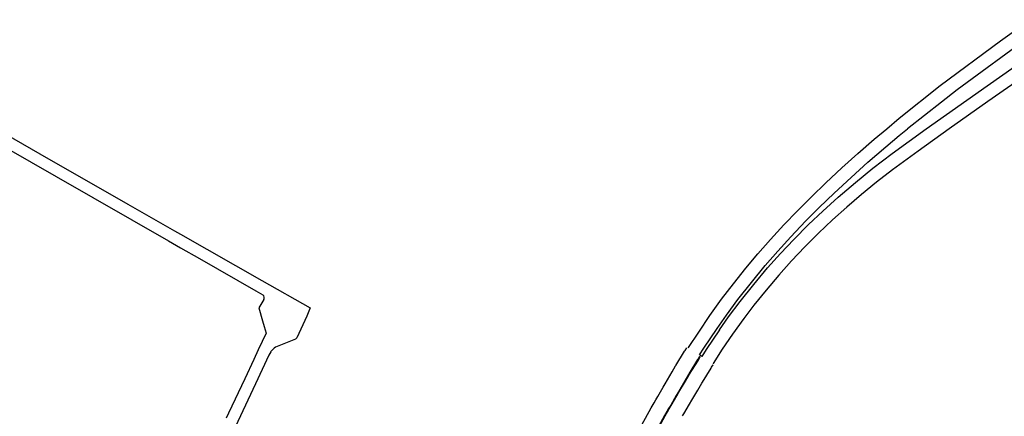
# Model space of a CAD drawing. Extents: x 148869 to 161638, y 453607 to 469810.
# Tile 899 of 1056: x 159110.1 to 159115.53, y 459869.23 to 459871.42. Entities that reach past the tile are written whole.
import ezdxf

# ---------------------------------------------------------------- set-up
doc = ezdxf.new("R2010")
doc.units = 0
doc.layers.add('LKI_V01_KANTRIJWEG', color=252, linetype='CONTINUOUS')

msp = doc.modelspace()

# ---------------------------------------------------------------- linework, layer by layer
at = {"layer": 'LKI_V01_KANTRIJWEG'}
for p, q in [((159110.9507, 459870.2555), (159110.9831, 459870.237)), ((159110.9507, 459870.2555), (159110.9831, 459870.237)), ((159110.9169, 459870.2009), (159110.9831, 459870.163)), ((159110.9169, 459870.2009), (159110.9831, 459870.163)), ((159110.9831, 459870.237), (159111.4312, 459869.9816)), ((159110.9831, 459870.237), (159111.4312, 459869.9816)), ((159110.9831, 459870.163), (159111.0883, 459870.1028)), ((159110.9831, 459870.163), (159111.0883, 459870.1028)), ((159111.0883, 459870.1028), (159111.3986, 459869.9248)), ((159111.0883, 459870.1028), (159111.3986, 459869.9248)), ((159111.4312, 459869.9816), (159111.6986, 459869.8314)), ((159111.4312, 459869.9816), (159111.6986, 459869.8314)), ((159111.3986, 459869.9248), (159111.4372, 459869.9026)), ((159111.3986, 459869.9248), (159111.4372, 459869.9026)), ((159111.4362, 459869.7598), (159111.4452, 459869.7291)), ((159111.4362, 459869.7598), (159111.4452, 459869.7291)), ((159111.6176, 459869.6592), (159111.5441, 459869.6292)), ((159111.6176, 459869.6592), (159111.5441, 459869.6292)), ((159111.5441, 459869.6292), (159111.508, 459869.6144)), ((159111.5441, 459869.6292), (159111.508, 459869.6144)), ((159111.4127, 459869.5989), (159111.3878, 459869.5456)), ((159111.4127, 459869.5989), (159111.3878, 459869.5456)), ((159111.4823, 459869.5894), (159111.4712, 459869.5709)), ((159111.4823, 459869.5894), (159111.4712, 459869.5709)), ((159111.3878, 459869.5456), (159111.3385, 459869.4403)), ((159111.3878, 459869.5456), (159111.3385, 459869.4403)), ((159113.6972, 459869.4789), (159113.716, 459869.5105)), ((159113.6972, 459869.4789), (159113.716, 459869.5105)), ((159113.716, 459869.5105), (159113.7177, 459869.5132)), ((159113.716, 459869.5105), (159113.7177, 459869.5132)), ((159111.3385, 459869.4403), (159111.2489, 459869.2499)), ((159111.3385, 459869.4403), (159111.2489, 459869.2499)), ((159113.6583, 459869.4128), (159113.6972, 459869.4789)), ((159113.6583, 459869.4128), (159113.6972, 459869.4789)), ((159113.7869, 459869.4633), (159113.7667, 459869.429)), ((159113.7869, 459869.4633), (159113.7667, 459869.429)), ((159113.7702, 459869.4265), (159113.7906, 459869.4609)), ((159113.7702, 459869.4265), (159113.7906, 459869.4609)), ((159113.7894, 459869.4674), (159113.7869, 459869.4633)), ((159113.7894, 459869.4674), (159113.7869, 459869.4633)), ((159113.7906, 459869.4609), (159113.7931, 459869.465)), ((159113.7906, 459869.4609), (159113.7931, 459869.465)), ((159113.6475, 459869.3945), (159113.6583, 459869.4128)), ((159113.6475, 459869.3945), (159113.6583, 459869.4128)), ((159113.7667, 459869.429), (159113.7308, 459869.3678)), ((159113.7667, 459869.429), (159113.7308, 459869.3678)), ((159113.7344, 459869.3656), (159113.7702, 459869.4265)), ((159113.7344, 459869.3656), (159113.7702, 459869.4265)), ((159113.838, 459869.3777), (159113.86, 459869.4148)), ((159113.838, 459869.3777), (159113.86, 459869.4148)), ((159113.86, 459869.4148), (159113.8633, 459869.4203)), ((159113.86, 459869.4148), (159113.8633, 459869.4203)), ((159113.7308, 459869.3678), (159113.7192, 459869.3481)), ((159113.7308, 459869.3678), (159113.7192, 459869.3481)), ((159113.7228, 459869.3458), (159113.7344, 459869.3656)), ((159113.7228, 459869.3458), (159113.7344, 459869.3656)), ((159113.805, 459869.3218), (159113.838, 459869.3777)), ((159113.805, 459869.3218), (159113.838, 459869.3777)), ((159113.7927, 459869.3006), (159113.805, 459869.3218)), ((159113.7927, 459869.3006), (159113.805, 459869.3218)), ((159111.2489, 459869.2499), (159111.2358, 459869.2218)), ((159111.2489, 459869.2499), (159111.2358, 459869.2218))]:
    msp.add_line(p, q, dxfattribs=at)
for points in [[(159114.8812, 459870.8195), (159114.949, 459870.877), (159115.1765, 459871.0583), (159115.509, 459871.3047), (159115.6701, 459871.4209)], [(159114.8812, 459870.8195), (159114.949, 459870.877), (159115.1765, 459871.0583), (159115.509, 459871.3047), (159115.6701, 459871.4209)], [(159115.6768, 459871.3318), (159115.2688, 459871.0338), (159115.1826, 459870.9667), (159114.9964, 459870.8195)], [(159115.6768, 459871.3318), (159115.2688, 459871.0338), (159115.1826, 459870.9667), (159114.9964, 459870.8195)], [(159115.0994, 459870.8195), (159115.4349, 459871.056), (159115.6583, 459871.2121)], [(159115.0994, 459870.8195), (159115.4349, 459871.056), (159115.6583, 459871.2121)], [(159115.6553, 459871.1202), (159115.4382, 459870.9695), (159115.2259, 459870.8195)], [(159115.6553, 459871.1202), (159115.4382, 459870.9695), (159115.2259, 459870.8195)], [(159109.9658, 459870.8195), (159110.2071, 459870.6804), (159110.6933, 459870.4033), (159110.9507, 459870.2555)], [(159109.9658, 459870.8195), (159110.2071, 459870.6804), (159110.6933, 459870.4033), (159110.9507, 459870.2555)], [(159113.7833, 459869.6135), (159113.7862, 459869.6117), (159113.8434, 459869.6977), (159113.9052, 459869.7889), (159113.9694, 459869.8783), (159114.0344, 459869.9637), (159114.103, 459870.0499), (159114.1702, 459870.1294), (159114.2398, 459870.2091), (159114.3133, 459870.2884), (159114.3892, 459870.3669), (159114.4652, 459870.4434), (159114.5451, 459870.521), (159114.6328, 459870.6033), (159114.7216, 459870.6834), (159114.8121, 459870.7616), (159114.8812, 459870.8195)], [(159113.7833, 459869.6135), (159113.7862, 459869.6117), (159113.8434, 459869.6977), (159113.9052, 459869.7889), (159113.9694, 459869.8783), (159114.0344, 459869.9637), (159114.103, 459870.0499), (159114.1702, 459870.1294), (159114.2398, 459870.2091), (159114.3133, 459870.2884), (159114.3892, 459870.3669), (159114.4652, 459870.4434), (159114.5451, 459870.521), (159114.6328, 459870.6033), (159114.7216, 459870.6834), (159114.8121, 459870.7616), (159114.8812, 459870.8195)], [(159115.2259, 459870.8195), (159115.0538, 459870.6965), (159114.9126, 459870.5926), (159114.8244, 459870.5242), (159114.7412, 459870.4564), (159114.6607, 459870.3869), (159114.582, 459870.3159), (159114.5044, 459870.2427), (159114.4289, 459870.1672), (159114.3559, 459870.09), (159114.2849, 459870.011), (159114.2149, 459869.9296), (159114.1483, 459869.8467), (159114.0917, 459869.7721), (159114.0293, 459869.6861), (159113.9731, 459869.6035), (159113.9225, 459869.5248), (159113.9251, 459869.5231)], [(159115.2259, 459870.8195), (159115.0538, 459870.6965), (159114.9126, 459870.5926), (159114.8244, 459870.5242), (159114.7412, 459870.4564), (159114.6607, 459870.3869), (159114.582, 459870.3159), (159114.5044, 459870.2427), (159114.4289, 459870.1672), (159114.3559, 459870.09), (159114.2849, 459870.011), (159114.2149, 459869.9296), (159114.1483, 459869.8467), (159114.0917, 459869.7721), (159114.0293, 459869.6861), (159113.9731, 459869.6035), (159113.9225, 459869.5248), (159113.9251, 459869.5231)], [(159113.9446, 459869.7173), (159113.9958, 459869.7909), (159114.0593, 459869.877), (159114.1337, 459869.9717), (159114.2101, 459870.0647), (159114.2795, 459870.1441), (159114.3513, 459870.2227), (159114.4334, 459870.3086), (159114.5088, 459870.3843), (159114.5915, 459870.4648), (159114.6839, 459870.5502), (159114.7771, 459870.6346), (159114.8764, 459870.7201), (159114.9501, 459870.7818), (159114.9963, 459870.8195)], [(159113.9446, 459869.7173), (159113.9958, 459869.7909), (159114.0593, 459869.877), (159114.1337, 459869.9717), (159114.2101, 459870.0647), (159114.2795, 459870.1441), (159114.3513, 459870.2227), (159114.4334, 459870.3086), (159114.5088, 459870.3843), (159114.5915, 459870.4648), (159114.6839, 459870.5502), (159114.7771, 459870.6346), (159114.8764, 459870.7201), (159114.9501, 459870.7818), (159114.9963, 459870.8195)], [(159113.9574, 459869.7092), (159114.0079, 459869.7809), (159114.0726, 459869.8665), (159114.1467, 459869.9604), (159114.2237, 459870.0512), (159114.2944, 459870.1306), (159114.3674, 459870.2078), (159114.4497, 459870.2905), (159114.5276, 459870.3647), (159114.6131, 459870.4414), (159114.7086, 459870.5234), (159114.8051, 459870.602), (159114.9108, 459870.6826), (159115.0994, 459870.8195)], [(159113.9574, 459869.7092), (159114.0079, 459869.7809), (159114.0726, 459869.8665), (159114.1467, 459869.9604), (159114.2237, 459870.0512), (159114.2944, 459870.1306), (159114.3674, 459870.2078), (159114.4497, 459870.2905), (159114.5276, 459870.3647), (159114.6131, 459870.4414), (159114.7086, 459870.5234), (159114.8051, 459870.602), (159114.9108, 459870.6826), (159115.0994, 459870.8195)], [(159109.8947, 459870.785), (159110.2978, 459870.5554), (159110.9169, 459870.2009)], [(159109.8947, 459870.785), (159110.2978, 459870.5554), (159110.9169, 459870.2009)], [(159111.4431, 459869.8768), (159111.4159, 459869.8319), (159111.4362, 459869.7598)], [(159111.4431, 459869.8768), (159111.4159, 459869.8319), (159111.4362, 459869.7598)], [(159111.6986, 459869.8314), (159111.6809, 459869.7848), (159111.6244, 459869.6662)], [(159111.6986, 459869.8314), (159111.6809, 459869.7848), (159111.6244, 459869.6662)], [(159111.4452, 459869.7291), (159111.456, 459869.6912), (159111.4127, 459869.5989)], [(159111.4452, 459869.7291), (159111.456, 459869.6912), (159111.4127, 459869.5989)], [(159113.8539, 459869.5674), (159113.8474, 459869.5717), (159113.8716, 459869.6096), (159113.9446, 459869.7173)], [(159113.8539, 459869.5674), (159113.8474, 459869.5717), (159113.8716, 459869.6096), (159113.9446, 459869.7173)], [(159113.9574, 459869.7092), (159113.8844, 459869.6006), (159113.861, 459869.5627), (159113.8539, 459869.5674)], [(159113.9574, 459869.7092), (159113.8844, 459869.6006), (159113.861, 459869.5627), (159113.8539, 459869.5674)], [(159113.7177, 459869.5132), (159113.7656, 459869.5913), (159113.7689, 459869.5967), (159113.7779, 459869.6113)], [(159113.7177, 459869.5132), (159113.7656, 459869.5913), (159113.7689, 459869.5967), (159113.7779, 459869.6113)], [(159111.4712, 459869.5709), (159111.3975, 459869.4115), (159111.2723, 459869.1454), (159111.2155, 459869.0232), (159111.0589, 459868.6904)], [(159111.4712, 459869.5709), (159111.3975, 459869.4115), (159111.2723, 459869.1454), (159111.2155, 459869.0232), (159111.0589, 459868.6904)], [(159113.8501, 459869.5615), (159113.8479, 459869.5628), (159113.8405, 459869.5507), (159113.8374, 459869.5457), (159113.7894, 459869.4674)], [(159113.8501, 459869.5615), (159113.8479, 459869.5628), (159113.8405, 459869.5507), (159113.8374, 459869.5457), (159113.7894, 459869.4674)], [(159113.7931, 459869.465), (159113.8412, 459869.5433), (159113.8443, 459869.5483), (159113.8518, 459869.5606), (159113.8501, 459869.5615)], [(159113.7931, 459869.465), (159113.8412, 459869.5433), (159113.8443, 459869.5483), (159113.8518, 459869.5606), (159113.8501, 459869.5615)], [(159113.8633, 459869.4203), (159113.9115, 459869.4986), (159113.9144, 459869.5033), (159113.9223, 459869.5161)], [(159113.8633, 459869.4203), (159113.9115, 459869.4986), (159113.9144, 459869.5033), (159113.9223, 459869.5161)], [(159113.5972, 459869.3076), (159113.6062, 459869.3231), (159113.6173, 459869.3422), (159113.6475, 459869.3945)], [(159113.5972, 459869.3076), (159113.6062, 459869.3231), (159113.6173, 459869.3422), (159113.6475, 459869.3945)], [(159113.7192, 459869.3481), (159113.6885, 459869.2951), (159113.6774, 459869.276), (159113.6678, 459869.2595)], [(159113.7192, 459869.3481), (159113.6885, 459869.2951), (159113.6774, 459869.276), (159113.6678, 459869.2595)], [(159113.6715, 459869.257), (159113.6811, 459869.2736), (159113.6921, 459869.2927), (159113.7228, 459869.3458)], [(159113.6715, 459869.257), (159113.6811, 459869.2736), (159113.6921, 459869.2927), (159113.7228, 459869.3458)], [(159113.4021, 459868.9465), (159113.4729, 459869.0804), (159113.5296, 459869.1862), (159113.5806, 459869.2788), (159113.5972, 459869.3076)], [(159113.4021, 459868.9465), (159113.4729, 459869.0804), (159113.5296, 459869.1862), (159113.5806, 459869.2788), (159113.5972, 459869.3076)], [(159113.7546, 459869.2351), (159113.7614, 459869.2468), (159113.7927, 459869.3006)], [(159113.7546, 459869.2351), (159113.7614, 459869.2468), (159113.7927, 459869.3006)], [(159113.6678, 459869.2595), (159113.655, 459869.2373), (159113.6012, 459869.1394), (159113.5445, 459869.0337), (159113.4727, 459868.8978)], [(159113.6678, 459869.2595), (159113.655, 459869.2373), (159113.6012, 459869.1394), (159113.5445, 459869.0337), (159113.4727, 459868.8978)], [(159113.4761, 459868.8955), (159113.6049, 459869.1372), (159113.659, 459869.2354), (159113.6715, 459869.257)], [(159113.4761, 459868.8955), (159113.6049, 459869.1372), (159113.659, 459869.2354), (159113.6715, 459869.257)]]:
    msp.add_lwpolyline(points, dxfattribs=at)
for centre, radius, start, end in [((159111.4274, 459869.8867), 0.0186, 327.6034, 58.214), ((159111.4274, 459869.8867), 0.0186, 327.6034, 58.214), ((159111.6118, 459869.6717), 0.0138, 295.0235, 336.5529), ((159111.6118, 459869.6717), 0.0138, 295.0235, 336.5529), ((159111.5545, 459869.541), 0.0869, 122.3554, 146.1042), ((159111.5545, 459869.541), 0.0869, 122.3554, 146.1042)]:
    msp.add_arc(centre, radius, start, end, dxfattribs=at)

doc.saveas('drawing.dxf')
